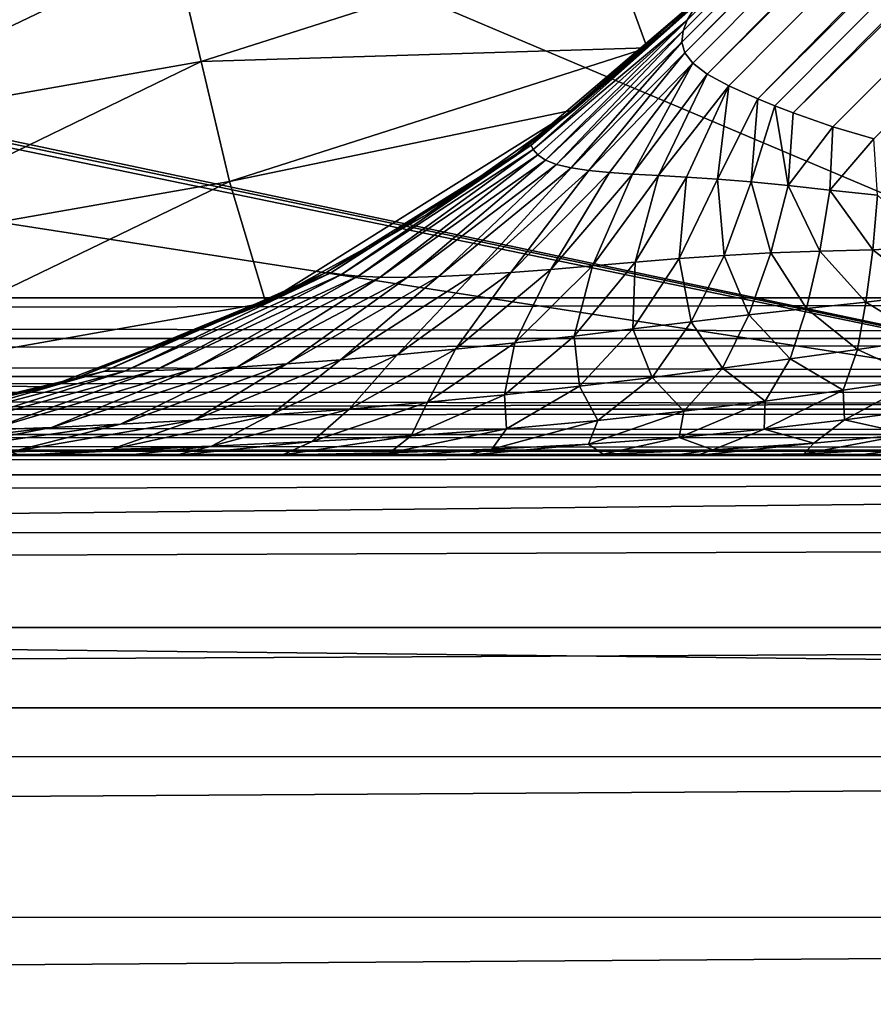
# Model space of a CAD drawing. Header units: metres. Extents: x -205 to 205, y -104 to 104.
# Tile 509 of 656: x -110.7 to -108, y 40.8 to 43.93. Entities that reach past the tile are written whole.
import ezdxf

# ---------------------------------------------------------------- set-up
doc = ezdxf.new("R2010")
doc.units = ezdxf.units.M
doc.layers.add('solid_01_2-CONSUMER_EHM_BOX_SW0001', color=7, linetype='CONTINUOUS')

msp = doc.modelspace()

# ---------------------------------------------------------------- linework, layer by layer
at = {"layer": 'solid_01_2-CONSUMER_EHM_BOX_SW0001'}
for points in [[(-200.010849, -74.958488), (-200.010773, 75.041512), (-0.010778, 75.04142)], [(-0.010849, -74.95858), (-200.010849, -74.958488), (-0.010778, 75.04142)], [(-91.959076, 42.820488, 75), (-76.402473, 63.637558, 75), (-185.602478, 63.645401, 75)], [(-92.726151, 42.986298, 75), (-91.959076, 42.820488, 75), (-185.602478, 63.645401, 75)], [(-93.500885, 43.041248, 75), (-92.726151, 42.986298, 75), (-185.602478, 63.645401, 75)], [(-168.500885, 43.051987, 75), (-93.500885, 43.041248, 75), (-185.602478, 63.645401, 75)], [(-108.60276, 43.854469, 12.837538), (-108.593468, 43.820179, 12.913525), (-99.235275, 53.267159, 12.721427)], [(-108.598732, 43.890129, 12.767035), (-108.60276, 43.854469, 12.837538), (-99.235275, 53.267159, 12.721427)], [(-108.585922, 43.923828, 12.706449), (-108.598732, 43.890129, 12.767035), (-99.235275, 53.267159, 12.721427)], [(-108.593468, 43.820179, 12.913525), (-99.183083, 53.214951, 12.933075), (-99.235275, 53.267159, 12.721427)], [(-108.585922, 43.923828, 12.706449), (-99.235275, 53.267159, 12.721427), (-99.252823, 53.284714, 12.5)], [(-108.554626, 43.976749, 12.611513), (-108.585922, 43.923828, 12.706449), (-99.252823, 53.284714, 12.5)], [(-108.593468, 43.820179, 12.913525), (-108.568237, 43.787052, 12.994411), (-99.183083, 53.214951, 12.933075)], [(-108.568237, 43.787052, 12.994411), (-108.52317, 43.752724, 13.082142), (-99.183083, 53.214951, 12.933075)], [(-108.52317, 43.752724, 13.082142), (-99.098877, 53.130718, 13.122963), (-99.183083, 53.214951, 12.933075)], [(-108.52317, 43.752724, 13.082142), (-108.454597, 43.715252, 13.174686), (-99.098877, 53.130718, 13.122963)], [(-108.454597, 43.715252, 13.174686), (-108.362305, 43.673805, 13.265411), (-99.098877, 53.130718, 13.122963)], [(-108.362305, 43.673805, 13.265411), (-98.986877, 53.018688, 13.281551), (-99.098877, 53.130718, 13.122963)], [(-108.362305, 43.673805, 13.265411), (-108.308441, 43.651817, 13.307468), (-98.986877, 53.018688, 13.281551)], [(-108.308441, 43.651817, 13.307468), (-108.250305, 43.629372, 13.346155), (-98.986877, 53.018688, 13.281551)], [(-108.250305, 43.629372, 13.346155), (-98.852722, 52.884495, 13.400871), (-98.986877, 53.018688, 13.281551)], [(-108.250305, 43.629372, 13.346155), (-108.12468, 43.585224, 13.410778), (-98.852722, 52.884495, 13.400871)], [(-108.12468, 43.585224, 13.410778), (-107.994469, 43.5476, 13.455735), (-98.852722, 52.884495, 13.400871)], [(-117.503662, 47.140511, 63.099998), (-106.753662, 47.13974, 63.099998), (-118.518867, 42.54483, 63.099998)], [(-106.753662, 47.13974, 63.099998), (-105.500954, 42.542965, 63.099998), (-118.518867, 42.54483, 63.099998)], [(-168.500885, 43.051987, 46), (-128.324265, 44.714428, 46), (-93.500595, 45.041248, 46)], [(-93.500885, 43.041248, 46), (-168.500885, 43.051987, 46), (-93.500595, 45.041248, 46)], [(-122.108887, 45.045345, 48), (-117.262695, 42.544651, 48), (-106.000977, 42.543037, 48)], [(-122.108887, 45.045345, 48), (-106.000977, 42.543037, 48), (-105.978798, 45.043034, 48)], [(-118.007813, 45.044758, 55), (-105.978798, 45.043034, 55), (-118.008171, 42.544758, 55)], [(-105.978798, 45.043034, 55), (-106.000977, 42.543037, 55), (-118.008171, 42.544758, 55)], [(-118.007813, 45.019985, 57), (-118.008171, 42.544758, 57), (-106.000977, 42.543037, 57)], [(-117.927513, 45.038509, 57), (-118.007813, 45.019985, 57), (-106.000977, 42.543037, 57)], [(-117.845284, 45.044731, 57), (-117.927513, 45.038509, 57), (-106.000977, 42.543037, 57)], [(-111.912041, 45.043884, 57), (-117.845284, 45.044731, 57), (-106.000977, 42.543037, 57)], [(-105.978798, 45.043034, 57), (-111.912041, 45.043884, 57), (-106.000977, 42.543037, 57)], [(-110.212608, 44.152855, 3.213573), (-110.127205, 43.792671, 3.371311), (-108.846451, 44.201866, 3.362993)], [(-110.127205, 43.792671, 3.371311), (-108.712914, 43.836117, 3.463274), (-108.846451, 44.201866, 3.362993)], [(-108.846451, 44.201866, 3.362993), (-108.712914, 43.836117, 3.463274), (-108.532326, 44.007866, 3.444415)], [(-111.452477, 43.55891, 3.371311), (-110.212608, 44.152855, 3.213573), (-111.495453, 43.926579, 3.213573)], [(-111.452477, 43.55891, 3.371311), (-110.127205, 43.792671, 3.371311), (-110.212608, 44.152855, 3.213573)], [(-109.128914, 43.498466, 12.5), (-108.532326, 44.007866, 12.5), (-108.944031, 43.639442, 3.479715)], [(-109.128914, 43.498466, 12.5), (-109.080376, 43.527332, 12.607026), (-108.532326, 44.007866, 12.5)], [(-109.080376, 43.527332, 12.607026), (-108.554626, 43.976749, 12.611513), (-108.532326, 44.007866, 12.5)], [(-108.532326, 44.007866, 12.5), (-108.712914, 43.836117, 3.463274), (-108.944031, 43.639442, 3.479715)], [(-108.532326, 44.007866, 12.5), (-108.532326, 44.007866, 3.444415), (-108.712914, 43.836117, 3.463274)], [(-109.080376, 43.527332, 12.607026), (-109.074074, 43.513237, 12.707664), (-108.554626, 43.976749, 12.611513)], [(-109.074074, 43.513237, 12.707664), (-108.585922, 43.923828, 12.706449), (-108.554626, 43.976749, 12.611513)], [(-109.074074, 43.513237, 12.707664), (-109.059944, 43.496208, 12.800656), (-108.585922, 43.923828, 12.706449)], [(-109.059944, 43.496208, 12.800656), (-109.035622, 43.48003, 12.887015), (-108.585922, 43.923828, 12.706449)], [(-109.035622, 43.48003, 12.887015), (-108.598732, 43.890129, 12.767035), (-108.585922, 43.923828, 12.706449)], [(-109.035622, 43.48003, 12.887015), (-109.000313, 43.46629, 12.967422), (-108.598732, 43.890129, 12.767035)], [(-109.000313, 43.46629, 12.967422), (-108.60276, 43.854469, 12.837538), (-108.598732, 43.890129, 12.767035)], [(-110.127205, 43.792671, 3.371311), (-110.037056, 43.412525, 3.467618), (-108.712914, 43.836117, 3.463274)], [(-110.037056, 43.412525, 3.467618), (-108.944031, 43.639442, 3.479715), (-108.712914, 43.836117, 3.463274)], [(-109.000313, 43.46629, 12.967422), (-108.954247, 43.455341, 13.042106), (-108.60276, 43.854469, 12.837538)], [(-108.954247, 43.455341, 13.042106), (-108.593468, 43.820179, 12.913525), (-108.60276, 43.854469, 12.837538)], [(-108.954247, 43.455341, 13.042106), (-108.898148, 43.44696, 13.111155), (-108.593468, 43.820179, 12.913525)], [(-108.898148, 43.44696, 13.111155), (-108.568237, 43.787052, 12.994411), (-108.593468, 43.820179, 12.913525)], [(-111.407127, 43.170864, 3.467618), (-110.127205, 43.792671, 3.371311), (-111.452477, 43.55891, 3.371311)], [(-111.407127, 43.170864, 3.467618), (-110.037056, 43.412525, 3.467618), (-110.127205, 43.792671, 3.371311)], [(-108.898148, 43.44696, 13.111155), (-108.832863, 43.440613, 13.174715), (-108.568237, 43.787052, 12.994411)], [(-108.832863, 43.440613, 13.174715), (-108.759155, 43.435596, 13.233047), (-108.568237, 43.787052, 12.994411)], [(-108.759155, 43.435596, 13.233047), (-108.52317, 43.752724, 13.082142), (-108.568237, 43.787052, 12.994411)], [(-108.759155, 43.435596, 13.233047), (-108.677544, 43.431087, 13.286515), (-108.52317, 43.752724, 13.082142)], [(-108.677544, 43.431087, 13.286515), (-108.454597, 43.715252, 13.174686), (-108.52317, 43.752724, 13.082142)], [(-108.677544, 43.431087, 13.286515), (-108.588158, 43.426155, 13.335506), (-108.454597, 43.715252, 13.174686)], [(-108.588158, 43.426155, 13.335506), (-108.490616, 43.419807, 13.380317), (-108.454597, 43.715252, 13.174686)], [(-108.490616, 43.419807, 13.380317), (-108.362305, 43.673805, 13.265411), (-108.454597, 43.715252, 13.174686)], [(-108.490616, 43.419807, 13.380317), (-108.383904, 43.41106, 13.420966), (-108.362305, 43.673805, 13.265411)], [(-108.383904, 43.41106, 13.420966), (-108.308441, 43.651817, 13.307468), (-108.362305, 43.673805, 13.265411)], [(-108.383904, 43.41106, 13.420966), (-108.266113, 43.399158, 13.456952), (-108.308441, 43.651817, 13.307468)], [(-108.266113, 43.399158, 13.456952), (-108.250305, 43.629372, 13.346155), (-108.308441, 43.651817, 13.307468)], [(-110.037056, 43.412525, 3.467618), (-109.921646, 43.027718, 3.5), (-108.944031, 43.639442, 3.479715)], [(-109.921646, 43.027718, 3.5), (-109.411255, 43.307735, 3.496037), (-108.944031, 43.639442, 3.479715)], [(-109.128914, 43.498466, 12.5), (-108.944031, 43.639442, 3.479715), (-109.411255, 43.307735, 3.496037)], [(-108.266113, 43.399158, 13.456952), (-108.12468, 43.585224, 13.410778), (-108.250305, 43.629372, 13.346155)], [(-108.266113, 43.399158, 13.456952), (-108.134155, 43.384186, 13.486903), (-108.12468, 43.585224, 13.410778)], [(-108.134155, 43.384186, 13.486903), (-107.994469, 43.5476, 13.455735), (-108.12468, 43.585224, 13.410778)], [(-109.716003, 43.12273, 12.661595), (-109.080376, 43.527332, 12.607026), (-109.128914, 43.498466, 12.5)], [(-109.716003, 43.12273, 12.661595), (-109.682098, 43.117447, 12.811265), (-109.080376, 43.527332, 12.607026)], [(-109.682098, 43.117447, 12.811265), (-109.074074, 43.513237, 12.707664), (-109.080376, 43.527332, 12.607026)], [(-108.134155, 43.384186, 13.486903), (-107.982925, 43.368664, 13.5082), (-107.994469, 43.5476, 13.455735)], [(-109.128914, 43.498466, 12.5), (-109.411255, 43.307735, 3.496037), (-109.728371, 43.124725, 12.5)], [(-109.128914, 43.498466, 12.5), (-109.728371, 43.124725, 12.5), (-109.716003, 43.12273, 12.661595)], [(-109.682098, 43.117447, 12.811265), (-109.62915, 43.11208, 12.945855), (-109.074074, 43.513237, 12.707664)], [(-109.62915, 43.11208, 12.945855), (-109.059944, 43.496208, 12.800656), (-109.074074, 43.513237, 12.707664)], [(-109.62915, 43.11208, 12.945855), (-109.559052, 43.108704, 13.066302), (-109.059944, 43.496208, 12.800656)], [(-109.559052, 43.108704, 13.066302), (-109.035622, 43.48003, 12.887015), (-109.059944, 43.496208, 12.800656)], [(-109.559052, 43.108704, 13.066302), (-109.473518, 43.108189, 13.173269), (-109.035622, 43.48003, 12.887015)], [(-109.473518, 43.108189, 13.173269), (-109.000313, 43.46629, 12.967422), (-109.035622, 43.48003, 12.887015)], [(-109.473518, 43.108189, 13.173269), (-109.374496, 43.110706, 13.266842), (-109.000313, 43.46629, 12.967422)], [(-109.374496, 43.110706, 13.266842), (-108.954247, 43.455341, 13.042106), (-109.000313, 43.46629, 12.967422)], [(-109.374496, 43.110706, 13.266842), (-109.264183, 43.116077, 13.347021), (-108.954247, 43.455341, 13.042106)], [(-109.264183, 43.116077, 13.347021), (-108.898148, 43.44696, 13.111155), (-108.954247, 43.455341, 13.042106)], [(-109.264183, 43.116077, 13.347021), (-109.144791, 43.123905, 13.414035), (-108.898148, 43.44696, 13.111155)], [(-109.144791, 43.123905, 13.414035), (-108.832863, 43.440613, 13.174715), (-108.898148, 43.44696, 13.111155)], [(-109.144791, 43.123905, 13.414035), (-109.018387, 43.133678, 13.468446), (-108.832863, 43.440613, 13.174715)], [(-109.018387, 43.133678, 13.468446), (-108.759155, 43.435596, 13.233047), (-108.832863, 43.440613, 13.174715)], [(-109.018387, 43.133678, 13.468446), (-108.886696, 43.144753, 13.511152), (-108.759155, 43.435596, 13.233047)], [(-108.886696, 43.144753, 13.511152), (-108.677544, 43.431087, 13.286515), (-108.759155, 43.435596, 13.233047)], [(-108.886696, 43.144753, 13.511152), (-108.750961, 43.156372, 13.543314), (-108.677544, 43.431087, 13.286515)], [(-108.750961, 43.156372, 13.543314), (-108.588158, 43.426155, 13.335506), (-108.677544, 43.431087, 13.286515)], [(-108.750961, 43.156372, 13.543314), (-108.611801, 43.167667, 13.56622), (-108.588158, 43.426155, 13.335506)], [(-108.611801, 43.167667, 13.56622), (-108.490616, 43.419807, 13.380317), (-108.588158, 43.426155, 13.335506)], [(-111.360565, 42.772507, 3.5), (-110.037056, 43.412525, 3.467618), (-111.407127, 43.170864, 3.467618)], [(-111.360565, 42.772507, 3.5), (-109.921646, 43.027718, 3.5), (-110.037056, 43.412525, 3.467618)], [(-108.611801, 43.167667, 13.56622), (-108.469017, 43.177685, 13.581118), (-108.490616, 43.419807, 13.380317)], [(-108.469017, 43.177685, 13.581118), (-108.383904, 43.41106, 13.420966), (-108.490616, 43.419807, 13.380317)], [(-108.469017, 43.177685, 13.581118), (-108.321365, 43.185555, 13.588958), (-108.383904, 43.41106, 13.420966)], [(-108.321365, 43.185555, 13.588958), (-108.266113, 43.399158, 13.456952), (-108.383904, 43.41106, 13.420966)], [(-108.321365, 43.185555, 13.588958), (-108.166122, 43.190941, 13.590047), (-108.266113, 43.399158, 13.456952)], [(-108.166122, 43.190941, 13.590047), (-108.134155, 43.384186, 13.486903), (-108.266113, 43.399158, 13.456952)], [(-108.166122, 43.190941, 13.590047), (-107.99826, 43.195362, 13.583668), (-108.134155, 43.384186, 13.486903)], [(-107.99826, 43.195362, 13.583668), (-107.982925, 43.368664, 13.5082), (-108.134155, 43.384186, 13.486903)], [(-107.99826, 43.195362, 13.583668), (-107.808578, 43.206142, 13.568075), (-107.982925, 43.368664, 13.5082)], [(-109.728371, 43.124725, 12.5), (-109.411255, 43.307735, 3.496037), (-109.921646, 43.027718, 3.5)], [(-107.816109, 43.054047, 13.645707), (-107.808578, 43.206142, 13.568075), (-107.99826, 43.195362, 13.583668)], [(-108.574081, 42.967354, 13.77882), (-108.469017, 43.177685, 13.581118), (-108.611801, 43.167667, 13.56622)], [(-108.574081, 42.967354, 13.77882), (-108.391403, 42.989342, 13.756302), (-108.469017, 43.177685, 13.581118)], [(-108.391403, 42.989342, 13.756302), (-108.321365, 43.185555, 13.588958), (-108.469017, 43.177685, 13.581118)], [(-108.391403, 42.989342, 13.756302), (-108.208176, 43.009964, 13.725747), (-108.321365, 43.185555, 13.588958)], [(-108.208176, 43.009964, 13.725747), (-108.166122, 43.190941, 13.590047), (-108.321365, 43.185555, 13.588958)], [(-108.208176, 43.009964, 13.725747), (-108.019562, 43.029861, 13.68857), (-108.166122, 43.190941, 13.590047)], [(-108.019562, 43.029861, 13.68857), (-107.99826, 43.195362, 13.583668), (-108.166122, 43.190941, 13.590047)], [(-108.019562, 43.029861, 13.68857), (-107.816109, 43.054047, 13.645707), (-107.99826, 43.195362, 13.583668)], [(-109.132927, 42.900314, 13.775628), (-108.886696, 43.144753, 13.511152), (-109.018387, 43.133678, 13.468446)], [(-109.132927, 42.900314, 13.775628), (-108.944969, 42.921997, 13.790961), (-108.886696, 43.144753, 13.511152)], [(-108.944969, 42.921997, 13.790961), (-108.750961, 43.156372, 13.543314), (-108.886696, 43.144753, 13.511152)], [(-108.944969, 42.921997, 13.790961), (-108.758438, 42.944614, 13.791194), (-108.750961, 43.156372, 13.543314)], [(-108.758438, 42.944614, 13.791194), (-108.611801, 43.167667, 13.56622), (-108.750961, 43.156372, 13.543314)], [(-108.758438, 42.944614, 13.791194), (-108.574081, 42.967354, 13.77882), (-108.611801, 43.167667, 13.56622)], [(-110.433685, 42.810303, 12.723211), (-109.716003, 43.12273, 12.661595), (-109.728371, 43.124725, 12.5)], [(-109.798317, 43.088406, 12.5), (-110.433685, 42.810303, 12.723211), (-109.728371, 43.124725, 12.5)], [(-110.433685, 42.810303, 12.723211), (-110.369347, 42.81065, 12.928371), (-109.716003, 43.12273, 12.661595)], [(-110.369347, 42.81065, 12.928371), (-109.682098, 43.117447, 12.811265), (-109.716003, 43.12273, 12.661595)], [(-110.369347, 42.81065, 12.928371), (-110.273643, 42.812515, 13.110266), (-109.682098, 43.117447, 12.811265)], [(-110.273643, 42.812515, 13.110266), (-109.62915, 43.11208, 12.945855), (-109.682098, 43.117447, 12.811265)], [(-110.273643, 42.812515, 13.110266), (-110.153175, 42.816769, 13.269811), (-109.62915, 43.11208, 12.945855)], [(-110.153175, 42.816769, 13.269811), (-109.559052, 43.108704, 13.066302), (-109.62915, 43.11208, 12.945855)], [(-109.798317, 43.088406, 12.5), (-109.728371, 43.124725, 12.5), (-109.921646, 43.027718, 3.5)], [(-109.684898, 42.846645, 13.61813), (-109.264183, 43.116077, 13.347021), (-109.374496, 43.110706, 13.266842)], [(-109.684898, 42.846645, 13.61813), (-109.505623, 42.862206, 13.690877), (-109.264183, 43.116077, 13.347021)], [(-109.505623, 42.862206, 13.690877), (-109.144791, 43.123905, 13.414035), (-109.264183, 43.116077, 13.347021)], [(-109.505623, 42.862206, 13.690877), (-109.320625, 42.880219, 13.742905), (-109.144791, 43.123905, 13.414035)], [(-109.320625, 42.880219, 13.742905), (-109.018387, 43.133678, 13.468446), (-109.144791, 43.123905, 13.414035)], [(-109.320625, 42.880219, 13.742905), (-109.132927, 42.900314, 13.775628), (-109.018387, 43.133678, 13.468446)], [(-109.798317, 43.088406, 12.5), (-109.921646, 43.027718, 3.5), (-110.523369, 42.788269, 12.5)], [(-109.798317, 43.088406, 12.5), (-110.523369, 42.788269, 12.5), (-110.433685, 42.810303, 12.723211)], [(-110.153175, 42.816769, 13.269811), (-110.012367, 42.823822, 13.407682), (-109.559052, 43.108704, 13.066302)], [(-110.012367, 42.823822, 13.407682), (-109.473518, 43.108189, 13.173269), (-109.559052, 43.108704, 13.066302)], [(-110.012367, 42.823822, 13.407682), (-109.855034, 42.833797, 13.523825), (-109.473518, 43.108189, 13.173269)], [(-109.855034, 42.833797, 13.523825), (-109.374496, 43.110706, 13.266842), (-109.473518, 43.108189, 13.173269)], [(-109.855034, 42.833797, 13.523825), (-109.684898, 42.846645, 13.61813), (-109.374496, 43.110706, 13.266842)], [(-93.5009, 42.911839, 45.982964), (-168.5009, 42.922577, 45.982964), (-168.500885, 43.051987, 46)], [(-168.5009, 42.92308, 75.016899), (-93.500885, 43.041248, 75), (-168.500885, 43.051987, 75)], [(-93.5009, 42.911839, 45.982964), (-168.500885, 43.051987, 46), (-93.500885, 43.041248, 46)], [(-107.826149, 42.912727, 13.749334), (-107.816109, 43.054047, 13.645707), (-108.019562, 43.029861, 13.68857)], [(-168.5009, 42.92308, 75.016899), (-93.5009, 42.912346, 75.016899), (-93.500885, 43.041248, 75)], [(-110.610535, 42.760845, 3.5), (-109.921646, 43.027718, 3.5), (-111.360565, 42.772507, 3.5)], [(-110.610535, 42.760845, 3.5), (-110.523369, 42.788269, 12.5), (-109.921646, 43.027718, 3.5)], [(-108.04657, 42.879742, 13.821619), (-108.019562, 43.029861, 13.68857), (-108.208176, 43.009964, 13.725747)], [(-108.04657, 42.879742, 13.821619), (-107.826149, 42.912727, 13.749334), (-108.019562, 43.029861, 13.68857)], [(-108.474861, 42.820347, 13.955742), (-108.391403, 42.989342, 13.756302), (-108.574081, 42.967354, 13.77882)], [(-108.474861, 42.820347, 13.955742), (-108.259621, 42.84993, 13.891771), (-108.391403, 42.989342, 13.756302)], [(-108.259621, 42.84993, 13.891771), (-108.208176, 43.009964, 13.725747), (-108.391403, 42.989342, 13.756302)], [(-108.259621, 42.84993, 13.891771), (-108.04657, 42.879742, 13.821619), (-108.208176, 43.009964, 13.725747)], [(-108.696831, 42.791039, 14.009812), (-108.574081, 42.967354, 13.77882), (-108.758438, 42.944614, 13.791194)], [(-108.696831, 42.791039, 14.009812), (-108.474861, 42.820347, 13.955742), (-108.574081, 42.967354, 13.77882)], [(-108.927132, 42.76276, 14.050015), (-108.758438, 42.944614, 13.791194), (-108.944969, 42.921997, 13.790961)], [(-108.927132, 42.76276, 14.050015), (-108.696831, 42.791039, 14.009812), (-108.758438, 42.944614, 13.791194)], [(-168.5009, 42.92308, 75.016899), (-168.500916, 42.802326, 75.066788), (-93.5009, 42.912346, 75.016899)], [(-93.500923, 42.791134, 45.932949), (-168.500916, 42.801872, 45.932949), (-168.5009, 42.922577, 45.982964)], [(-168.500916, 42.802326, 75.066788), (-93.500923, 42.791588, 75.066788), (-93.5009, 42.912346, 75.016899)], [(-93.5009, 42.911839, 45.982964), (-93.500923, 42.791134, 45.932949), (-168.5009, 42.922577, 45.982964)], [(-109.409943, 42.712078, 14.073178), (-109.132927, 42.900314, 13.775628), (-109.320625, 42.880219, 13.742905)], [(-109.409943, 42.712078, 14.073178), (-109.165421, 42.736256, 14.072376), (-109.132927, 42.900314, 13.775628)], [(-109.165421, 42.736256, 14.072376), (-108.944969, 42.921997, 13.790961), (-109.132927, 42.900314, 13.775628)], [(-109.165421, 42.736256, 14.072376), (-108.927132, 42.76276, 14.050015), (-108.944969, 42.921997, 13.790961)], [(-107.845055, 42.787617, 13.878938), (-107.826149, 42.912727, 13.749334), (-108.04657, 42.879742, 13.821619)], [(-109.657883, 42.690559, 14.049173), (-109.320625, 42.880219, 13.742905), (-109.505623, 42.862206, 13.690877)], [(-109.657883, 42.690559, 14.049173), (-109.409943, 42.712078, 14.073178), (-109.320625, 42.880219, 13.742905)], [(-108.091362, 42.750286, 13.984724), (-108.04657, 42.879742, 13.821619), (-108.259621, 42.84993, 13.891771)], [(-108.091362, 42.750286, 13.984724), (-107.845055, 42.787617, 13.878938), (-108.04657, 42.879742, 13.821619)], [(-110.382324, 42.642883, 13.805822), (-109.855034, 42.833797, 13.523825), (-110.012367, 42.823822, 13.407682)], [(-110.382324, 42.642883, 13.805822), (-110.148636, 42.655994, 13.916975), (-109.855034, 42.833797, 13.523825)], [(-110.148636, 42.655994, 13.916975), (-109.684898, 42.846645, 13.61813), (-109.855034, 42.833797, 13.523825)], [(-110.148636, 42.655994, 13.916975), (-109.905556, 42.67186, 13.997734), (-109.684898, 42.846645, 13.61813)], [(-109.905556, 42.67186, 13.997734), (-109.505623, 42.862206, 13.690877), (-109.684898, 42.846645, 13.61813)], [(-109.905556, 42.67186, 13.997734), (-109.657883, 42.690559, 14.049173), (-109.505623, 42.862206, 13.690877)], [(-108.338699, 42.716106, 14.091377), (-108.259621, 42.84993, 13.891771), (-108.474861, 42.820347, 13.955742)], [(-108.338699, 42.716106, 14.091377), (-108.091362, 42.750286, 13.984724), (-108.259621, 42.84993, 13.891771)], [(-168.500916, 42.802326, 75.066788), (-168.500931, 42.698616, 75.146263), (-93.500923, 42.791588, 75.066788)], [(-93.500938, 42.687508, 45.853367), (-168.500931, 42.698246, 45.853367), (-168.500916, 42.801872, 45.932949)], [(-93.500923, 42.791134, 45.932949), (-93.500938, 42.687508, 45.853367), (-168.500916, 42.801872, 45.932949)], [(-111.21241, 42.612286, 12.790069), (-110.433685, 42.810303, 12.723211), (-110.523369, 42.788269, 12.5)], [(-111.21241, 42.612286, 12.790069), (-111.115776, 42.614521, 13.055563), (-110.433685, 42.810303, 12.723211)], [(-111.115776, 42.614521, 13.055563), (-110.369347, 42.81065, 12.928371), (-110.433685, 42.810303, 12.723211)], [(-111.115776, 42.614521, 13.055563), (-110.974716, 42.618443, 13.289115), (-110.369347, 42.81065, 12.928371)], [(-110.974716, 42.618443, 13.289115), (-110.273643, 42.812515, 13.110266), (-110.369347, 42.81065, 12.928371)], [(-110.974716, 42.618443, 13.289115), (-110.80088, 42.624313, 13.491676), (-110.273643, 42.812515, 13.110266)], [(-110.80088, 42.624313, 13.491676), (-110.153175, 42.816769, 13.269811), (-110.273643, 42.812515, 13.110266)], [(-110.80088, 42.624313, 13.491676), (-110.601509, 42.632389, 13.663977), (-110.153175, 42.816769, 13.269811)], [(-110.601509, 42.632389, 13.663977), (-110.012367, 42.823822, 13.407682), (-110.153175, 42.816769, 13.269811)], [(-110.601509, 42.632389, 13.663977), (-110.382324, 42.642883, 13.805822), (-110.012367, 42.823822, 13.407682)], [(-108.596909, 42.683945, 14.190961), (-108.474861, 42.820347, 13.955742), (-108.696831, 42.791039, 14.009812)], [(-108.596909, 42.683945, 14.190961), (-108.338699, 42.716106, 14.091377), (-108.474861, 42.820347, 13.955742)], [(-168.500931, 42.698616, 75.146263), (-93.500938, 42.687881, 75.146263), (-93.500923, 42.791588, 75.066788)], [(-110.610535, 42.760845, 3.5), (-111.360565, 42.772507, 3.5), (-111.331261, 42.598389, 3.5)], [(-110.523369, 42.788269, 12.5), (-111.286064, 42.605324, 12.5), (-111.21241, 42.612286, 12.790069)], [(-110.610535, 42.760845, 3.5), (-111.286064, 42.605324, 12.5), (-110.523369, 42.788269, 12.5)], [(-108.870049, 42.654423, 14.276897), (-108.696831, 42.791039, 14.009812), (-108.927132, 42.76276, 14.050015)], [(-108.870049, 42.654423, 14.276897), (-108.596909, 42.683945, 14.190961), (-108.696831, 42.791039, 14.009812)], [(-108.087852, 42.656025, 14.141165), (-107.845055, 42.787617, 13.878938), (-108.091362, 42.750286, 13.984724)], [(-108.087852, 42.656025, 14.141165), (-107.839348, 42.689224, 14.015598), (-107.845055, 42.787617, 13.878938)], [(-93.500931, 42.741249, 108.5), (-168.500931, 42.751984, 108.5), (-168.500961, 42.551987, 108.5)], [(-93.500931, 42.741249, 78.5), (-168.500961, 42.551987, 78.5), (-168.500931, 42.751984, 78.5)], [(-93.500931, 42.741249, 108.5), (-168.500961, 42.551987, 108.5), (-93.500954, 42.541248, 108.5)], [(-93.500931, 42.741249, 78.5), (-93.500954, 42.541248, 78.5), (-168.500961, 42.551987, 78.5)], [(-168.500931, 42.751984, 78.5), (-168.500931, 42.751984, 108.5), (-93.500931, 42.741249, 108.5)], [(-93.500931, 42.741249, 78.5), (-168.500931, 42.751984, 78.5), (-93.500931, 42.741249, 108.5)], [(-110.610535, 42.760845, 3.5), (-111.331261, 42.598389, 3.5), (-111.286064, 42.605324, 12.5)], [(-109.15876, 42.628288, 14.342937), (-108.927132, 42.76276, 14.050015), (-109.165421, 42.736256, 14.072376)], [(-109.15876, 42.628288, 14.342937), (-108.870049, 42.654423, 14.276897), (-108.927132, 42.76276, 14.050015)], [(-108.342285, 42.626648, 14.272047), (-108.091362, 42.750286, 13.984724), (-108.338699, 42.716106, 14.091377)], [(-108.342285, 42.626648, 14.272047), (-108.087852, 42.656025, 14.141165), (-108.091362, 42.750286, 13.984724)], [(-109.774712, 42.587772, 14.39278), (-109.409943, 42.712078, 14.073178), (-109.657883, 42.690559, 14.049173)], [(-109.774712, 42.587772, 14.39278), (-109.461395, 42.606022, 14.383276), (-109.409943, 42.712078, 14.073178)], [(-109.461395, 42.606022, 14.383276), (-109.165421, 42.736256, 14.072376), (-109.409943, 42.712078, 14.073178)], [(-109.461395, 42.606022, 14.383276), (-109.15876, 42.628288, 14.342937), (-109.165421, 42.736256, 14.072376)], [(-108.61145, 42.601006, 14.398172), (-108.338699, 42.716106, 14.091377), (-108.596909, 42.683945, 14.190961)], [(-108.61145, 42.601006, 14.398172), (-108.342285, 42.626648, 14.272047), (-108.338699, 42.716106, 14.091377)], [(-168.500931, 42.698616, 75.146263), (-168.500946, 42.619038, 75.249886), (-93.500938, 42.687881, 75.146263)], [(-93.500946, 42.60804, 45.74966), (-168.500946, 42.618774, 45.74966), (-168.500931, 42.698246, 45.853367)], [(-168.500946, 42.619038, 75.249886), (-93.500946, 42.608299, 75.249886), (-93.500938, 42.687881, 75.146263)], [(-93.500938, 42.687508, 45.853367), (-93.500946, 42.60804, 45.74966), (-168.500931, 42.698246, 45.853367)], [(-110.094177, 42.57341, 14.36716), (-109.657883, 42.690559, 14.049173), (-109.905556, 42.67186, 13.997734)], [(-110.094177, 42.57341, 14.36716), (-109.774712, 42.587772, 14.39278), (-109.657883, 42.690559, 14.049173)], [(-108.899055, 42.579731, 14.512076), (-108.596909, 42.683945, 14.190961), (-108.870049, 42.654423, 14.276897)], [(-108.899055, 42.579731, 14.512076), (-108.61145, 42.601006, 14.398172), (-108.596909, 42.683945, 14.190961)], [(-107.883926, 42.610611, 14.188406), (-107.839348, 42.689224, 14.015598), (-108.087852, 42.656025, 14.141165)], [(-110.728821, 42.554916, 14.198447), (-110.148636, 42.655994, 13.916975), (-110.382324, 42.642883, 13.805822)], [(-110.728821, 42.554916, 14.198447), (-110.414299, 42.562614, 14.303114), (-110.148636, 42.655994, 13.916975)], [(-110.414299, 42.562614, 14.303114), (-109.905556, 42.67186, 13.997734), (-110.148636, 42.655994, 13.916975)], [(-110.414299, 42.562614, 14.303114), (-110.094177, 42.57341, 14.36716), (-109.905556, 42.67186, 13.997734)], [(-109.205742, 42.563332, 14.607126), (-108.870049, 42.654423, 14.276897), (-109.15876, 42.628288, 14.342937)], [(-109.205742, 42.563332, 14.607126), (-108.899055, 42.579731, 14.512076), (-108.870049, 42.654423, 14.276897)], [(-108.185318, 42.582264, 14.361146), (-108.087852, 42.656025, 14.141165), (-108.342285, 42.626648, 14.272047)], [(-108.185318, 42.582264, 14.361146), (-107.883926, 42.610611, 14.188406), (-108.087852, 42.656025, 14.141165)], [(-168.500946, 42.619038, 75.249886), (-168.500946, 42.569023, 75.37059), (-93.500946, 42.608299, 75.249886)], [(-93.500954, 42.558151, 45.628902), (-168.500946, 42.568886, 45.628902), (-168.500946, 42.618774, 45.74966)], [(-93.500946, 42.60804, 45.74966), (-93.500954, 42.558151, 45.628902), (-168.500946, 42.618774, 45.74966)], [(-111.313545, 42.546631, 13.864072), (-110.601509, 42.632389, 13.663977), (-110.80088, 42.624313, 13.491676)], [(-111.313545, 42.546631, 13.864072), (-111.03096, 42.549778, 14.052111), (-110.601509, 42.632389, 13.663977)], [(-111.03096, 42.549778, 14.052111), (-110.382324, 42.642883, 13.805822), (-110.601509, 42.632389, 13.663977)], [(-111.03096, 42.549778, 14.052111), (-110.728821, 42.554916, 14.198447), (-110.382324, 42.642883, 13.805822)], [(-109.530098, 42.551987, 14.677331), (-109.15876, 42.628288, 14.342937), (-109.461395, 42.606022, 14.383276)], [(-109.530098, 42.551987, 14.677331), (-109.205742, 42.563332, 14.607126), (-109.15876, 42.628288, 14.342937)], [(-108.505043, 42.560959, 14.539748), (-108.342285, 42.626648, 14.272047), (-108.61145, 42.601006, 14.398172)], [(-108.505043, 42.560959, 14.539748), (-108.185318, 42.582264, 14.361146), (-108.342285, 42.626648, 14.272047)], [(-168.500946, 42.569023, 75.37059), (-93.500954, 42.558285, 75.37059), (-93.500946, 42.608299, 75.249886)], [(-110.094177, 42.57341, 14.36716), (-110.211472, 42.54364, 14.722389), (-109.774712, 42.587772, 14.39278)], [(-109.869263, 42.545555, 14.717394), (-109.774712, 42.587772, 14.39278), (-110.211472, 42.54364, 14.722389)], [(-109.869263, 42.545555, 14.717394), (-109.461395, 42.606022, 14.383276), (-109.774712, 42.587772, 14.39278)], [(-109.869263, 42.545555, 14.717394), (-109.530098, 42.551987, 14.677331), (-109.461395, 42.606022, 14.383276)], [(-108.852577, 42.547798, 14.707685), (-108.61145, 42.601006, 14.398172), (-108.899055, 42.579731, 14.512076)], [(-108.852577, 42.547798, 14.707685), (-108.505043, 42.560959, 14.539748), (-108.61145, 42.601006, 14.398172)], [(-108.505043, 42.560959, 14.539748), (-108.556709, 42.543404, 14.751588), (-108.185318, 42.582264, 14.361146)], [(-108.216225, 42.548801, 14.547767), (-108.185318, 42.582264, 14.361146), (-108.556709, 42.543404, 14.751588)], [(-108.216225, 42.548801, 14.547767), (-107.883926, 42.610611, 14.188406), (-108.185318, 42.582264, 14.361146)], [(-108.216225, 42.548801, 14.547767), (-107.895805, 42.564236, 14.350245), (-107.883926, 42.610611, 14.188406)], [(-93.500954, 42.541248, 108.5), (-168.500961, 42.551987, 108.5), (-169.283279, 42.490517, 108.5)], [(-168.501068, 41.751984, 76.5), (-168.500961, 42.551987, 77), (-93.500954, 42.541248, 77)], [(-168.501068, 41.751984, 78.5), (-93.501068, 41.741249, 78.5), (-168.500961, 42.551987, 78)], [(-168.501068, 41.751984, 76.5), (-93.501068, 41.741249, 76.5), (-168.500961, 42.551987, 76)], [(-168.501068, 41.751984, 106.5), (-168.500961, 42.551987, 107), (-93.500954, 42.541248, 107)], [(-168.500961, 42.551987, 106), (-168.501068, 41.751984, 106.5), (-93.501068, 41.741249, 106.5)], [(-168.501068, 41.751984, 104.5), (-168.500961, 42.551987, 105), (-93.500954, 42.541248, 105)], [(-168.501068, 41.751984, 102.5), (-168.500961, 42.551987, 103), (-93.500954, 42.541248, 103)], [(-168.501068, 41.751984, 104.5), (-93.501068, 41.741249, 104.5), (-168.500961, 42.551987, 104)], [(-168.501068, 41.751984, 100.5), (-168.500961, 42.551987, 101), (-93.500954, 42.541248, 101)], [(-168.501068, 41.751984, 102.5), (-93.501068, 41.741249, 102.5), (-168.500961, 42.551987, 102)], [(-168.501068, 41.751984, 98.5), (-168.500961, 42.551987, 99), (-93.500954, 42.541248, 99)], [(-168.501068, 41.751984, 100.5), (-93.501068, 41.741249, 100.5), (-168.500961, 42.551987, 100)], [(-168.501068, 41.751984, 96.5), (-168.500961, 42.551987, 97), (-93.500954, 42.541248, 97)], [(-168.501068, 41.751984, 98.5), (-93.501068, 41.741249, 98.5), (-168.500961, 42.551987, 98)], [(-168.501068, 41.751984, 94.5), (-168.500961, 42.551987, 95), (-93.500954, 42.541248, 95)], [(-168.501068, 41.751984, 96.5), (-93.501068, 41.741249, 96.5), (-168.500961, 42.551987, 96)], [(-168.501068, 41.751984, 92.5), (-168.500961, 42.551987, 93), (-93.500954, 42.541248, 93)], [(-168.501068, 41.751984, 94.5), (-93.501068, 41.741249, 94.5), (-168.500961, 42.551987, 94)], [(-168.501068, 41.751984, 90.5), (-168.500961, 42.551987, 91), (-93.500954, 42.541248, 91)], [(-168.501068, 41.751984, 92.5), (-93.501068, 41.741249, 92.5), (-168.500961, 42.551987, 92)], [(-168.501068, 41.751984, 88.5), (-168.500961, 42.551987, 89), (-93.500954, 42.541248, 89)], [(-168.501068, 41.751984, 90.5), (-93.501068, 41.741249, 90.5), (-168.500961, 42.551987, 90)], [(-168.501068, 41.751984, 86.5), (-168.500961, 42.551987, 87), (-93.500954, 42.541248, 87)], [(-168.501068, 41.751984, 88.5), (-93.501068, 41.741249, 88.5), (-168.500961, 42.551987, 88)], [(-168.501068, 41.751984, 84.5), (-168.500961, 42.551987, 85), (-93.500954, 42.541248, 85)], [(-168.501068, 41.751984, 86.5), (-93.501068, 41.741249, 86.5), (-168.500961, 42.551987, 86)], [(-168.501068, 41.751984, 82.5), (-168.500961, 42.551987, 83), (-93.500954, 42.541248, 83)], [(-168.501068, 41.751984, 84.5), (-93.501068, 41.741249, 84.5), (-168.500961, 42.551987, 84)], [(-168.501068, 41.751984, 80.5), (-168.500961, 42.551987, 81), (-93.500954, 42.541248, 81)], [(-168.501068, 41.751984, 82.5), (-93.501068, 41.741249, 82.5), (-168.500961, 42.551987, 82)], [(-168.501068, 41.751984, 78.5), (-168.500961, 42.551987, 79), (-93.500954, 42.541248, 79)], [(-168.501068, 41.751984, 80.5), (-93.501068, 41.741249, 80.5), (-168.500961, 42.551987, 80)], [(-168.500946, 42.569023, 75.37059), (-168.500961, 42.551987, 75.5), (-93.500954, 42.558285, 75.37059)], [(-168.500946, 42.568886, 45.628902), (-93.500954, 42.541248, 45.5), (-168.500961, 42.551987, 45.5)], [(-93.500954, 42.558285, 75.37059), (-168.500961, 42.551987, 75.5), (-93.500954, 42.541248, 75.5)], [(-93.500954, 42.541248, 78), (-93.500954, 42.541248, 77), (-168.500961, 42.551987, 77)], [(-168.500961, 42.551987, 78), (-93.500954, 42.541248, 78), (-168.500961, 42.551987, 77)], [(-93.501068, 41.741249, 78.5), (-93.500954, 42.541248, 78), (-168.500961, 42.551987, 78)], [(-168.500961, 42.551987, 75.5), (-93.500954, 42.541248, 76), (-93.500954, 42.541248, 75.5)], [(-168.500961, 42.551987, 75.5), (-168.500961, 42.551987, 76), (-93.500954, 42.541248, 76)], [(-93.501068, 41.741249, 76.5), (-93.500954, 42.541248, 76), (-168.500961, 42.551987, 76)], [(-131.000961, 42.546616, 44.299999), (-168.500961, 42.551987, 45.5), (-93.500954, 42.541248, 45.5)], [(-93.500954, 42.541248, 106), (-93.500954, 42.541248, 107), (-168.500961, 42.551987, 107)], [(-93.500954, 42.541248, 106), (-168.500961, 42.551987, 107), (-168.500961, 42.551987, 106)], [(-93.500954, 42.541248, 106), (-168.500961, 42.551987, 106), (-93.501068, 41.741249, 106.5)], [(-93.500954, 42.541248, 104), (-168.500961, 42.551987, 105), (-168.500961, 42.551987, 104)], [(-93.500954, 42.541248, 104), (-93.500954, 42.541248, 105), (-168.500961, 42.551987, 105)], [(-93.500954, 42.541248, 102), (-168.500961, 42.551987, 103), (-168.500961, 42.551987, 102)], [(-93.500954, 42.541248, 102), (-93.500954, 42.541248, 103), (-168.500961, 42.551987, 103)], [(-93.501068, 41.741249, 104.5), (-93.500954, 42.541248, 104), (-168.500961, 42.551987, 104)], [(-93.500954, 42.541248, 100), (-168.500961, 42.551987, 101), (-168.500961, 42.551987, 100)], [(-93.500954, 42.541248, 100), (-93.500954, 42.541248, 101), (-168.500961, 42.551987, 101)], [(-93.501068, 41.741249, 102.5), (-93.500954, 42.541248, 102), (-168.500961, 42.551987, 102)], [(-93.500954, 42.541248, 98), (-168.500961, 42.551987, 99), (-168.500961, 42.551987, 98)], [(-93.500954, 42.541248, 98), (-93.500954, 42.541248, 99), (-168.500961, 42.551987, 99)], [(-93.501068, 41.741249, 100.5), (-93.500954, 42.541248, 100), (-168.500961, 42.551987, 100)], [(-93.500954, 42.541248, 96), (-168.500961, 42.551987, 97), (-168.500961, 42.551987, 96)], [(-93.500954, 42.541248, 96), (-93.500954, 42.541248, 97), (-168.500961, 42.551987, 97)], [(-93.501068, 41.741249, 98.5), (-93.500954, 42.541248, 98), (-168.500961, 42.551987, 98)], [(-93.500954, 42.541248, 94), (-168.500961, 42.551987, 95), (-168.500961, 42.551987, 94)], [(-93.500954, 42.541248, 94), (-93.500954, 42.541248, 95), (-168.500961, 42.551987, 95)], [(-93.501068, 41.741249, 96.5), (-93.500954, 42.541248, 96), (-168.500961, 42.551987, 96)], [(-93.500954, 42.541248, 92), (-168.500961, 42.551987, 93), (-168.500961, 42.551987, 92)], [(-93.500954, 42.541248, 92), (-93.500954, 42.541248, 93), (-168.500961, 42.551987, 93)], [(-93.501068, 41.741249, 94.5), (-93.500954, 42.541248, 94), (-168.500961, 42.551987, 94)], [(-93.500954, 42.541248, 90), (-168.500961, 42.551987, 91), (-168.500961, 42.551987, 90)], [(-93.500954, 42.541248, 90), (-93.500954, 42.541248, 91), (-168.500961, 42.551987, 91)], [(-93.501068, 41.741249, 92.5), (-93.500954, 42.541248, 92), (-168.500961, 42.551987, 92)], [(-93.500954, 42.541248, 88), (-168.500961, 42.551987, 89), (-168.500961, 42.551987, 88)], [(-93.500954, 42.541248, 88), (-93.500954, 42.541248, 89), (-168.500961, 42.551987, 89)], [(-93.501068, 41.741249, 90.5), (-93.500954, 42.541248, 90), (-168.500961, 42.551987, 90)], [(-93.500954, 42.541248, 86), (-168.500961, 42.551987, 87), (-168.500961, 42.551987, 86)], [(-93.500954, 42.541248, 86), (-93.500954, 42.541248, 87), (-168.500961, 42.551987, 87)], [(-93.501068, 41.741249, 88.5), (-93.500954, 42.541248, 88), (-168.500961, 42.551987, 88)], [(-93.500954, 42.541248, 84), (-168.500961, 42.551987, 85), (-168.500961, 42.551987, 84)], [(-93.500954, 42.541248, 84), (-93.500954, 42.541248, 85), (-168.500961, 42.551987, 85)], [(-93.501068, 41.741249, 86.5), (-93.500954, 42.541248, 86), (-168.500961, 42.551987, 86)], [(-93.500954, 42.541248, 82), (-168.500961, 42.551987, 83), (-168.500961, 42.551987, 82)], [(-93.500954, 42.541248, 82), (-93.500954, 42.541248, 83), (-168.500961, 42.551987, 83)], [(-93.501068, 41.741249, 84.5), (-93.500954, 42.541248, 84), (-168.500961, 42.551987, 84)], [(-93.500954, 42.541248, 80), (-168.500961, 42.551987, 81), (-168.500961, 42.551987, 80)], [(-93.500954, 42.541248, 80), (-93.500954, 42.541248, 81), (-168.500961, 42.551987, 81)], [(-93.501068, 41.741249, 82.5), (-93.500954, 42.541248, 82), (-168.500961, 42.551987, 82)], [(-93.500954, 42.541248, 78.5), (-93.500954, 42.541248, 79), (-168.500961, 42.551987, 79)], [(-93.500954, 42.541248, 78.5), (-168.500961, 42.551987, 79), (-168.500961, 42.551987, 78.5)], [(-93.501068, 41.741249, 80.5), (-93.500954, 42.541248, 80), (-168.500961, 42.551987, 80)], [(-93.500954, 42.558151, 45.628902), (-93.500954, 42.541248, 45.5), (-168.500946, 42.568886, 45.628902)], [(-110.728821, 42.554916, 14.198447), (-111.009499, 42.543755, 14.321738), (-110.700829, 42.543709, 14.515195)], [(-110.728821, 42.554916, 14.198447), (-110.700829, 42.543709, 14.515195), (-110.414299, 42.562614, 14.303114)], [(-110.094177, 42.57341, 14.36716), (-110.700829, 42.543709, 14.515195), (-110.371582, 42.543663, 14.666497)], [(-110.414299, 42.562614, 14.303114), (-110.700829, 42.543709, 14.515195), (-110.094177, 42.57341, 14.36716)], [(-110.094177, 42.57341, 14.36716), (-110.371582, 42.543663, 14.666497), (-110.211472, 42.54364, 14.722389)], [(-109.869263, 42.545555, 14.717394), (-109.666321, 42.543564, 14.836645), (-109.530098, 42.551987, 14.677331)], [(-109.530098, 42.551987, 14.677331), (-109.666321, 42.543564, 14.836645), (-109.480888, 42.543537, 14.850664)], [(-109.530098, 42.551987, 14.677331), (-109.480888, 42.543537, 14.850664), (-109.205742, 42.563332, 14.607126)], [(-109.205742, 42.563332, 14.607126), (-109.480888, 42.543537, 14.850664), (-109.291924, 42.54351, 14.852908)], [(-109.205742, 42.563332, 14.607126), (-109.291924, 42.54351, 14.852908), (-108.899055, 42.579731, 14.512076)], [(-108.852577, 42.547798, 14.707685), (-108.899055, 42.579731, 14.512076), (-109.291924, 42.54351, 14.852908)], [(-108.852577, 42.547798, 14.707685), (-108.633591, 42.543415, 14.76975), (-108.505043, 42.560959, 14.539748)], [(-108.505043, 42.560959, 14.539748), (-108.633591, 42.543415, 14.76975), (-108.556709, 42.543404, 14.751588)], [(-108.216225, 42.548801, 14.547767), (-108.052666, 42.543331, 14.602576), (-107.895805, 42.564236, 14.350245)], [(-107.815933, 42.546227, 14.456841), (-107.895805, 42.564236, 14.350245), (-108.052666, 42.543331, 14.602576)], [(-93.500954, 42.541248, 108.5), (-169.283279, 42.490517, 108.5), (-92.718643, 42.479553, 108.5)], [(-168.501068, 41.751984, 76.5), (-93.500954, 42.541248, 77), (-93.501068, 41.741249, 76.5)], [(-93.501068, 41.741249, 106.5), (-168.501068, 41.751984, 106.5), (-93.500954, 42.541248, 107)], [(-168.501068, 41.751984, 104.5), (-93.500954, 42.541248, 105), (-93.501068, 41.741249, 104.5)], [(-168.501068, 41.751984, 102.5), (-93.500954, 42.541248, 103), (-93.501068, 41.741249, 102.5)], [(-168.501068, 41.751984, 100.5), (-93.500954, 42.541248, 101), (-93.501068, 41.741249, 100.5)], [(-168.501068, 41.751984, 98.5), (-93.500954, 42.541248, 99), (-93.501068, 41.741249, 98.5)], [(-168.501068, 41.751984, 96.5), (-93.500954, 42.541248, 97), (-93.501068, 41.741249, 96.5)], [(-168.501068, 41.751984, 94.5), (-93.500954, 42.541248, 95), (-93.501068, 41.741249, 94.5)], [(-168.501068, 41.751984, 92.5), (-93.500954, 42.541248, 93), (-93.501068, 41.741249, 92.5)], [(-168.501068, 41.751984, 90.5), (-93.500954, 42.541248, 91), (-93.501068, 41.741249, 90.5)], [(-168.501068, 41.751984, 88.5), (-93.500954, 42.541248, 89), (-93.501068, 41.741249, 88.5)], [(-168.501068, 41.751984, 86.5), (-93.500954, 42.541248, 87), (-93.501068, 41.741249, 86.5)], [(-168.501068, 41.751984, 84.5), (-93.500954, 42.541248, 85), (-93.501068, 41.741249, 84.5)], [(-168.501068, 41.751984, 82.5), (-93.500954, 42.541248, 83), (-93.501068, 41.741249, 82.5)], [(-168.501068, 41.751984, 80.5), (-93.500954, 42.541248, 81), (-93.501068, 41.741249, 80.5)], [(-168.501068, 41.751984, 78.5), (-93.500954, 42.541248, 79), (-93.501068, 41.741249, 78.5)], [(-128.784088, 42.546299, 44.175507), (-131.000961, 42.546616, 44.299999), (-93.500954, 42.541248, 45.5)], [(-126.595085, 42.545986, 43.803581), (-128.784088, 42.546299, 44.175507), (-93.500954, 42.541248, 45.5)], [(-124.461479, 42.545681, 43.188904), (-126.595085, 42.545986, 43.803581), (-93.500954, 42.541248, 45.5)], [(-122.410103, 42.545387, 42.339203), (-124.461479, 42.545681, 43.188904), (-93.500954, 42.541248, 45.5)], [(-120.466751, 42.545109, 41.265156), (-122.410103, 42.545387, 42.339203), (-93.500954, 42.541248, 45.5)], [(-118.655876, 42.544849, 39.98027), (-120.466751, 42.545109, 41.265156), (-93.500954, 42.541248, 45.5)], [(-117.000244, 42.544613, 38.500713), (-118.655876, 42.544849, 39.98027), (-93.500954, 42.541248, 45.5)], [(-118.311661, 42.5448, 61.74271), (-118.518867, 42.54483, 63.099998), (-105.500954, 42.542965, 63.099998)], [(-118.25161, 42.544792, 60.370781), (-118.311661, 42.5448, 61.74271), (-105.500954, 42.542965, 63.099998)], [(-118.213066, 42.544785, 56.978779), (-118.25161, 42.544792, 60.370781), (-105.500954, 42.542965, 63.099998)], [(-118.008171, 42.544758, 57), (-118.213066, 42.544785, 56.978779), (-105.500954, 42.542965, 63.099998)], [(-106.000977, 42.543037, 57), (-118.008171, 42.544758, 57), (-105.500954, 42.542965, 63.099998)], [(-117.262695, 42.544651, 48), (-118.008171, 42.544758, 55), (-106.000977, 42.543037, 55)], [(-106.000977, 42.543037, 48), (-117.262695, 42.544651, 48), (-106.000977, 42.543037, 55)], [(-115.520683, 42.544399, 36.845081), (-117.000244, 42.544613, 38.500713), (-93.500954, 42.541248, 45.5)], [(-114.235802, 42.544216, 35.034203), (-115.520683, 42.544399, 36.845081), (-93.500954, 42.541248, 45.5)], [(-113.161758, 42.544064, 33.090855), (-114.235802, 42.544216, 35.034203), (-93.500954, 42.541248, 45.5)], [(-112.31205, 42.543941, 31.039476), (-113.161758, 42.544064, 33.090855), (-93.500954, 42.541248, 45.5)], [(-111.697372, 42.543854, 28.90587), (-112.31205, 42.543941, 31.039476), (-93.500954, 42.541248, 45.5)], [(-111.325455, 42.5438, 26.716867), (-111.697372, 42.543854, 28.90587), (-93.500954, 42.541248, 45.5)], [(-111.200958, 42.543781, 24.5), (-111.325455, 42.5438, 26.716867), (-93.500954, 42.541248, 45.5)], [(-111.200958, 42.543781, 24.5), (-93.500954, 42.541248, 45.5), (-111.009499, 42.543755, 14.321738)], [(-93.500954, 42.541248, 45.5), (-110.700829, 42.543709, 14.515195), (-111.009499, 42.543755, 14.321738)], [(-93.500954, 42.541248, 45.5), (-110.371582, 42.543663, 14.666497), (-110.700829, 42.543709, 14.515195)], [(-93.500954, 42.541248, 45.5), (-110.211472, 42.54364, 14.722389), (-110.371582, 42.543663, 14.666497)], [(-109.869263, 42.545555, 14.717394), (-110.211472, 42.54364, 14.722389), (-110.02552, 42.543613, 14.774105)], [(-93.500954, 42.541248, 45.5), (-110.02552, 42.543613, 14.774105), (-110.211472, 42.54364, 14.722389)], [(-109.869263, 42.545555, 14.717394), (-110.02552, 42.543613, 14.774105), (-109.666321, 42.543564, 14.836645)], [(-93.500954, 42.541248, 45.5), (-109.666321, 42.543564, 14.836645), (-110.02552, 42.543613, 14.774105)], [(-93.500954, 42.541248, 45.5), (-109.480888, 42.543537, 14.850664), (-109.666321, 42.543564, 14.836645)], [(-93.500954, 42.541248, 45.5), (-109.291924, 42.54351, 14.852908), (-109.480888, 42.543537, 14.850664)], [(-108.852577, 42.547798, 14.707685), (-109.291924, 42.54351, 14.852908), (-108.932938, 42.543457, 14.824418)], [(-93.500954, 42.541248, 45.5), (-108.932938, 42.543457, 14.824418), (-109.291924, 42.54351, 14.852908)], [(-108.852577, 42.547798, 14.707685), (-108.932938, 42.543457, 14.824418), (-108.633591, 42.543415, 14.76975)], [(-93.500954, 42.541248, 45.5), (-108.633591, 42.543415, 14.76975), (-108.932938, 42.543457, 14.824418)], [(-93.500954, 42.541248, 45.5), (-108.556709, 42.543404, 14.751588), (-108.633591, 42.543415, 14.76975)], [(-108.216225, 42.548801, 14.547767), (-108.556709, 42.543404, 14.751588), (-108.386299, 42.543381, 14.705912)], [(-93.500954, 42.541248, 45.5), (-108.386299, 42.543381, 14.705912), (-108.556709, 42.543404, 14.751588)], [(-108.216225, 42.548801, 14.547767), (-108.386299, 42.543381, 14.705912), (-108.177505, 42.54335, 14.642337)], [(-93.500954, 42.541248, 45.5), (-108.177505, 42.54335, 14.642337), (-108.386299, 42.543381, 14.705912)], [(-108.216225, 42.548801, 14.547767), (-108.177505, 42.54335, 14.642337), (-108.052666, 42.543331, 14.602576)], [(-93.500954, 42.541248, 45.5), (-108.052666, 42.543331, 14.602576), (-108.177505, 42.54335, 14.642337)], [(-107.815933, 42.546227, 14.456841), (-108.052666, 42.543331, 14.602576), (-107.840134, 42.543301, 14.539624)], [(-93.500954, 42.541248, 45.5), (-107.840134, 42.543301, 14.539624), (-108.052666, 42.543331, 14.602576)], [(-92.718643, 42.479553, 108.5), (-169.283279, 42.490517, 108.5), (-170.045731, 42.307594, 108.5)], [(-92.718643, 42.479553, 108.5), (-170.045731, 42.307594, 108.5), (-91.956253, 42.296417, 108.5)], [(-91.956253, 42.296417, 108.5), (-170.045731, 42.307594, 108.5), (-170.771225, 42.007221, 108.5)], [(-91.956253, 42.296417, 108.5), (-170.771225, 42.007221, 108.5), (-91.230835, 41.995834, 108.5)], [(-91.230835, 41.995834, 108.5), (-170.771225, 42.007221, 108.5), (-171.43985, 41.597599, 108.5)], [(-91.230835, 41.995834, 108.5), (-171.43985, 41.597599, 108.5), (-90.562332, 41.586021, 108.5)], [(-90.562332, 41.586021, 108.5), (-171.43985, 41.597599, 108.5), (-172.036713, 41.088032, 108.5)], [(-90.562332, 41.586021, 108.5), (-172.036713, 41.088032, 108.5), (-89.96563, 41.076283, 108.5)], [(-89.96563, 41.076283, 108.5), (-172.036713, 41.088032, 108.5), (-172.546448, 40.491325, 108.5)], [(-89.96563, 41.076283, 108.5), (-172.546448, 40.491325, 108.5), (-89.456062, 40.479427, 108.5)]]:
    msp.add_3dface(points, dxfattribs=at)

doc.saveas('drawing.dxf')
